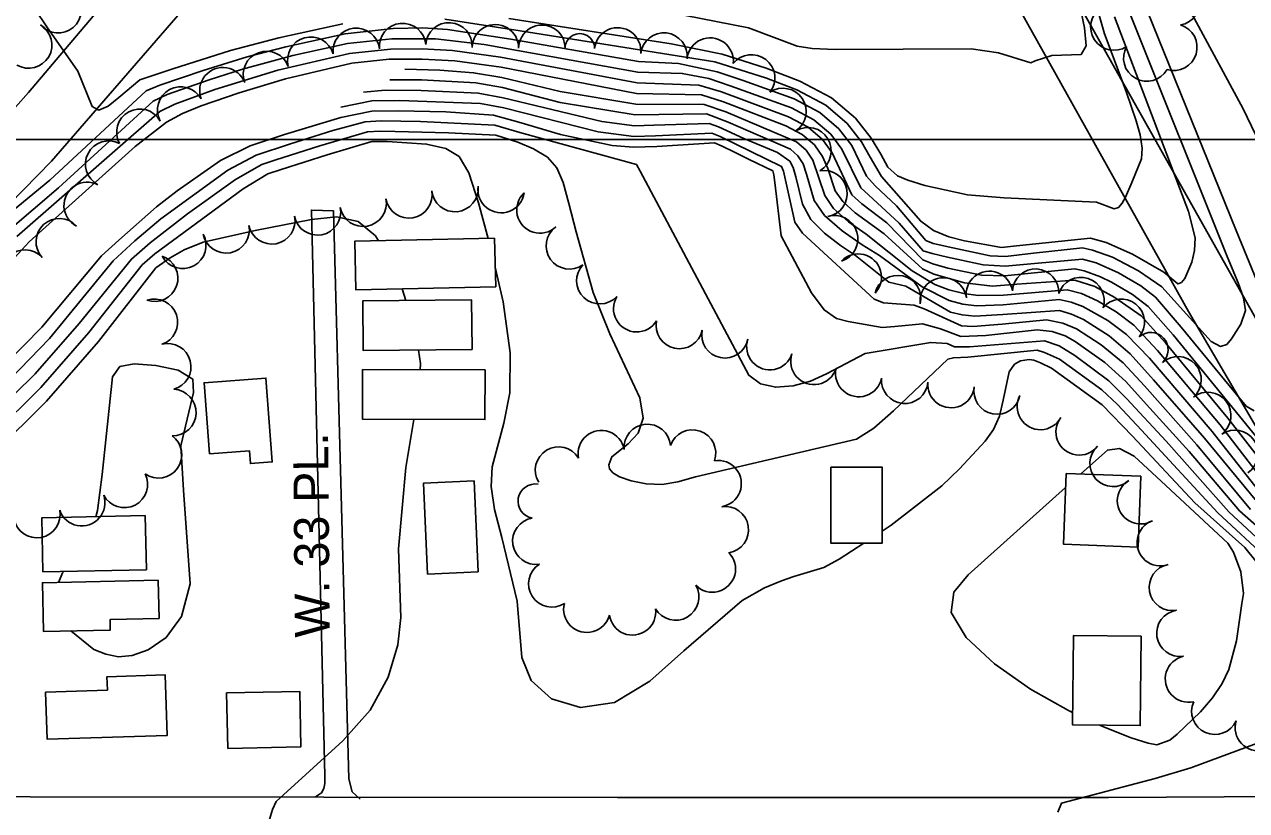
# Model space of a CAD drawing. Extents: x 79600 to 91800, y 75600 to 84400.
# Drawn here: x 83362 to 83887, y 80712 to 81049 of the extents above; entities that cross this region are included whole.
import ezdxf

# ---------------------------------------------------------------- set-up
doc = ezdxf.new("R2010")
doc.units = 0
for name, color, linetype in [('084-085$0$BLDG', 7, 'Continuous'), ('084-085$0$GRID', 7, 'Continuous'), ('084-085$0$INDEX', 7, 'Continuous'), ('084-085$0$INTER', 7, 'Continuous'), ('084-085$0$ROAD', 7, 'Continuous'), ('084-085$0$ROAD-NAME', 7, 'Continuous'), ('084-085$0$TREES', 7, 'Continuous')]:
    doc.layers.add(name, color=color, linetype=linetype)

msp = doc.modelspace()

# ---------------------------------------------------------------- linework, layer by layer
at = {"layer": '084-085$0$BLDG'}
for points in [[(83564.01, 80957.59), (83503.86, 80956.3), (83504.31, 80935.46), (83564.46, 80936.76)], [(83554.33, 80909.81), (83507.54, 80909.35), (83507.33, 80930.65), (83554.13, 80931.11)], [(83559.89, 80901.06), (83507.26, 80901.19), (83507.21, 80879.81), (83559.83, 80879.68)], [(83441.38, 80864.97), (83458.59, 80866.27), (83459.01, 80860.78), (83468.39, 80861.49), (83465.66, 80897.55), (83439.07, 80895.53)], [(83708.54, 80859.22), (83708.59, 80826.56), (83730.67, 80826.6), (83730.62, 80859.25)], [(83809.74, 80856.55), (83841.83, 80855.37), (83840.7, 80824.92), (83808.62, 80826.11)], [(83556.98, 80814.32), (83555.19, 80853.34), (83533.38, 80852.34), (83535.17, 80813.32)], [(83413.8, 80838.41), (83369.34, 80837.5), (83369.82, 80814.27), (83414.27, 80815.17)], [(83419.38, 80810.71), (83419.74, 80794.22), (83398.66, 80793.76), (83398.76, 80789.25), (83370.05, 80788.62), (83369.59, 80809.61)], [(83842.01, 80786.61), (83812.86, 80786.9), (83812.48, 80748.51), (83841.62, 80748.22)], [(83370.95, 80762.61), (83397.51, 80763.49), (83397.32, 80769.17), (83422.36, 80770), (83423.22, 80744.01), (83371.63, 80742.3)], [(83449.29, 80738.42), (83480.69, 80739.09), (83480.18, 80762.88), (83448.78, 80762.21)]]:
    msp.add_lwpolyline(points, close=True, dxfattribs=at)
at = {"layer": '084-085$0$GRID'}
msp.add_line((85000, 81000), (80000, 81000), dxfattribs=at)
at = {"layer": '084-085$0$INDEX'}
for points in [[(83820.33, 81066.26), (83826.28, 81045.37), (83835.49, 81020.61), (83839.85, 81008.11), (83841.52, 81002.03), (83842.41, 80996.33), (83842.09, 80991.78), (83837.9, 80981.5), (83835.25, 80975.2), (83833.86, 80972.65), (83832.3, 80970.86), (83830.44, 80970.17), (83822.78, 80973.04), (83783.13, 80974.9), (83767.25, 80976.27), (83748.98, 80980.32), (83741.71, 80982.57), (83737.27, 80984.42), (83733.06, 80988.13), (83730, 80993.67), (83725.9, 81000.54), (83719.09, 81009.19), (83708.87, 81017.88), (83695.2, 81025.14), (83680.75, 81030.67), (83661.86, 81036.63), (83639.94, 81041.07), (83570.08, 81052.07)], [(83914.68, 80834.95), (83879.24, 80880.24), (83852.4, 80912.7), (83841.93, 80924.26), (83830.64, 80932.18), (83822.01, 80936.8), (83813.45, 80939.6), (83788.48, 80937.87), (83778.05, 80937.02), (83766.02, 80938.45), (83752.86, 80942.17), (83748.02, 80944.43), (83731.52, 80959.52), (83719.05, 80968.53), (83713.65, 80973.32), (83710.43, 80978.03), (83707.21, 80987.61), (83704.98, 80992.69), (83701.47, 80997.68), (83696.25, 81002.19), (83689.21, 81005.93), (83662.47, 81016.18), (83652.91, 81019.22), (83625.02, 81019.77), (83566.77, 81031.06), (83546.96, 81033.86), (83532.79, 81034.57), (83518.63, 81034.5), (83502.62, 81032.83), (83474.14, 81026.14), (83454.1, 81020.07), (83437.82, 81014.55), (83429.8, 81011.22), (83422.87, 81007.5), (83409.46, 80996.97), (83363.9, 80956.06), (83352.86, 80943.96)], [(83893.8, 80832.05), (83884.29, 80840.51), (83862.57, 80865.99), (83844.25, 80886.2), (83835.4, 80896.05), (83826.33, 80904.28), (83813.67, 80913.19), (83809.33, 80915.63), (83803.67, 80917.54), (83797.2, 80918.18), (83775.15, 80915.75), (83764.41, 80915.37), (83755.71, 80918.64), (83747.93, 80920.87), (83736.1, 80919.68), (83730.65, 80919.21), (83715.95, 80921.89), (83711.01, 80923.06), (83705.66, 80926.82), (83700.26, 80934.16), (83687.24, 80958.58), (83684.42, 80981.54), (83684.07, 80984.84), (83683.63, 80986.5), (83673.39, 80991.5), (83667.16, 80994.57), (83661.82, 80997.18), (83658.49, 80998.64), (83633.76, 80996.99), (83623.64, 80996.78), (83614.6, 80997.5), (83592.26, 81002.12), (83574.4, 81007.43), (83563.55, 81010.48), (83542.96, 81011.88), (83522.55, 81012.4), (83511.24, 81012.26), (83497.82, 81009.53), (83473.62, 81002.12), (83458.9, 80997.33), (83446.1, 80990.94), (83427.54, 80978.03), (83418.61, 80971.09), (83402.45, 80956.82), (83394.95, 80950.08), (83369.33, 80919.42), (83353.86, 80903.57)], [(83396.81, 80778.83), (83402.24, 80777.79), (83408.22, 80778.26), (83415.08, 80780.8), (83422.72, 80786.06), (83429.44, 80795.11), (83433.14, 80809.08), (83430.19, 80849.39), (83429.13, 80868.43), (83434.49, 80891.26), (83434.2, 80897.06), (83427.98, 80900.85), (83418.3, 80902.98), (83408.96, 80903.57), (83402.89, 80902.44), (83399.65, 80898.11), (83395.2, 80856.14), (83393.23, 80840.6), (83392.53, 80837.97)], [(83378.75, 80814.45), (83378.28, 80813.79), (83376.66, 80810.01), (83376.63, 80809.77)], [(83381.75, 80788.88), (83391.71, 80780.85), (83396.81, 80778.83)]]:
    msp.add_lwpolyline(points, dxfattribs=at)
at = {"layer": '084-085$0$INTER'}
msp.add_line((83525.87, 80930.83), (83524.19, 80935.89), dxfattribs=at)
for points in [[(83824.44, 81129.54), (83826.58, 81121.11), (83829.56, 81108.31), (83831.5, 81101.91), (83835.75, 81092.33), (83841.46, 81084.42), (83846.47, 81080.35), (83864.76, 81052.13), (83885.77, 81013.19), (83891.07, 81002.16)], [(83831.05, 81093.49), (83837.36, 81073.25), (83882.82, 80960.96), (83893.04, 80936.16)], [(83813.7, 81066.61), (83817.56, 81048.07), (83818.33, 81040.29), (83816.18, 81036.49), (83803.63, 81036.1), (83796.46, 81033.83), (83794.52, 81033), (83780.65, 81037.2), (83768.96, 81038.98), (83710.48, 81038.71), (83700.51, 81039.08), (83694.03, 81040.12), (83673.11, 81047.99), (83646, 81053.38)], [(83837.5, 81053.18), (83879.01, 80949.78), (83883.68, 80938.44), (83885.99, 80931.98), (83886.79, 80926.59), (83884.87, 80920.62), (83880.84, 80914.41), (83878.75, 80911.95), (83876.09, 80911.13), (83872.07, 80913.22), (83850.93, 80936.7), (83840.83, 80943.58), (83829.62, 80949.5), (83821.09, 80952.51), (83816.76, 80953.43), (83795.66, 80951.18), (83783.72, 80949.71), (83777.08, 80950.06), (83761.06, 80953.45), (83752.51, 80955.37), (83749.43, 80956.63), (83736.83, 80971.49), (83727.55, 80980.18), (83723.91, 80984.26), (83717.53, 80997.4), (83712.04, 81004.59), (83703.83, 81011.61), (83692.81, 81017.46), (83670.85, 81025.35), (83659.66, 81029.14), (83643.09, 81032.66), (83625.84, 81033.56), (83570.94, 81043.14), (83543.68, 81047.26), (83533.14, 81047.99), (83520.32, 81047.74), (83499.73, 81045.46), (83474.23, 81039.9), (83457.6, 81035.57), (83438.67, 81029.65), (83420.02, 81023.38), (83414.24, 81020.97), (83372.83, 80982.49), (83354.16, 80967.2)], [(83498.77, 81049.67), (83471.28, 81043.69), (83450.39, 81038.22), (83425.69, 81030.34), (83411.52, 81025.61), (83402.37, 81018.05), (83397.85, 81014.35), (83393.79, 81012.59), (83391.01, 81014.15), (83384.79, 81029.4), (83371.51, 81048.5), (83366.47, 81055.84)], [(83830.58, 81052.76), (83862.27, 80969.06), (83865.13, 80957.75), (83864.92, 80952.27), (83863.79, 80947.36), (83860.76, 80940.32), (83859.29, 80938.54), (83857.8, 80938.01), (83851.67, 80942.97), (83838.24, 80950.71), (83826.96, 80955.79), (83820.14, 80957.62), (83788.42, 80954.39), (83781.91, 80953.68), (83766.07, 80956.52), (83759.26, 80958.24), (83752.68, 80960.96), (83747.22, 80964.88), (83730.35, 80984.12), (83725.44, 80992.46), (83721.71, 80998.97), (83715.57, 81006.89), (83706.35, 81014.74), (83694, 81021.3), (83680.87, 81026.34), (83658.72, 81033.46), (83575, 81046.73), (83542.59, 81051.72)], [(83890.56, 80883.45), (83887.1, 80885.52), (83859.2, 80919.36), (83848.17, 80932.25), (83841.87, 80937.13), (83832.23, 80942.7), (83822.7, 80947), (83816.79, 80948.61), (83783.44, 80945.57), (83774, 80946.2), (83758.73, 80949.44), (83752.09, 80951.04), (83748.22, 80952.13), (83737.96, 80964.14), (83724.74, 80976.26), (83721.42, 80979.24), (83713.35, 80995.83), (83708.52, 81002.29), (83701.3, 81008.47), (83691.61, 81013.61), (83665.32, 81023.09), (83656.11, 81026.21), (83644.66, 81028.45), (83625.57, 81028.96), (83559.49, 81040.89), (83538.65, 81043.3), (83519.76, 81043.32), (83500.69, 81041.25), (83477.18, 81036.1), (83455.55, 81030.2), (83441.2, 81025.61), (83423.28, 81019.33), (83417.12, 81016.48), (83376.54, 80979.28), (83344.68, 80952.2)], [(83902.1, 80859.32), (83855.8, 80916.03), (83845.05, 80928.26), (83838.32, 80933.4), (83829.22, 80938.7), (83824.55, 80941.03), (83817.42, 80943.55), (83813.48, 80944.46), (83783.25, 80941.41), (83773.28, 80941.79), (83758.92, 80944.78), (83752.47, 80946.6), (83748.12, 80948.28), (83732.58, 80964.2), (83721.9, 80972.39), (83717.54, 80976.28), (83709.16, 80994.26), (83704.99, 80999.98), (83698.78, 81005.33), (83690.41, 81009.77), (83661.54, 81020.5), (83651.79, 81023.34), (83625.29, 81024.37), (83566.47, 81035.41), (83545.87, 81038.32), (83532.9, 81039.04), (83519.19, 81038.91), (83501.66, 81037.04), (83470.77, 81029.85), (83443.73, 81021.57), (83426.54, 81015.27), (83420, 81011.99), (83358.64, 80958.29)], [(83902.88, 80842.47), (83875.9, 80877.39), (83849, 80909.37), (83838.81, 80920.26), (83831.23, 80925.93), (83823.22, 80930.69), (83816.31, 80933.82), (83810.21, 80935.49), (83782.86, 80933.1), (83771.84, 80932.96), (83765.67, 80933.86), (83759.3, 80935.46), (83753.24, 80937.73), (83743.52, 80943.67), (83723.78, 80959.31), (83716.21, 80964.66), (83709.77, 80970.36), (83705.94, 80975.96), (83700.8, 80991.12), (83697.94, 80995.38), (83693.73, 80999.05), (83663.41, 81011.85), (83654.03, 81015.1), (83624.74, 81015.17), (83592.19, 81020.61), (83567.06, 81026.7), (83554.95, 81028.74), (83540.49, 81029.84), (83525.33, 81030.18)], [(83898.23, 80841.98), (83872.57, 80874.54), (83845.6, 80906.04), (83835.69, 80916.27), (83827.68, 80922.19), (83816.94, 80928.33), (83811.92, 80930.11), (83806.75, 80931.28), (83782.67, 80928.94), (83771.12, 80928.55), (83765.32, 80929.26), (83759.49, 80930.8), (83747.83, 80936.74), (83729.41, 80950.14), (83722.03, 80954.77), (83713.36, 80960.79), (83705.89, 80967.39), (83701.45, 80973.88), (83698.09, 80985.18), (83696.62, 80989.55), (83694.42, 80993.08), (83691.2, 80995.91), (83664.35, 81007.53), (83655.14, 81010.99), (83624.47, 81010.57), (83592.21, 81015.98), (83567.36, 81022.35), (83555.94, 81024.34), (83532.55, 81025.62), (83519, 81025.67)], [(83897.22, 80837.9), (83869.24, 80871.69), (83847.3, 80896.82), (83837.27, 80907.99), (83828.18, 80915.68), (83817.21, 80922.68), (83812.05, 80925.03), (83806.94, 80926.51), (83782.48, 80924.78), (83770.4, 80924.14), (83765.01, 80924.64), (83759.97, 80925.91), (83740.84, 80936.94), (83733.47, 80938.77), (83719.15, 80950.19), (83712.77, 80954.51), (83705.79, 80959.73), (83699.89, 80965.7), (83696.33, 80972.18), (83693.53, 80983.97), (83692.43, 80987.98), (83690.89, 80990.77), (83685.62, 80994.4), (83671.08, 81000.52), (83660.19, 81005.48), (83656.26, 81006.87), (83632.49, 81006.14), (83624.19, 81005.97), (83610.12, 81007.72), (83567.66, 81018), (83556.93, 81019.94), (83532.43, 81021.14), (83516.94, 81021.27), (83507.62, 81020.39)], [(83888.94, 80841), (83865.9, 80868.84), (83843.43, 80894.15), (83834.2, 80904.12), (83824.8, 80911.82), (83814.2, 80918.68), (83808.25, 80921.15), (83801.25, 80922.59), (83782.29, 80920.62), (83769.67, 80919.73), (83764.71, 80920), (83748.69, 80927.26), (83744.38, 80928.91), (83731.16, 80929.79), (83727.17, 80931.49), (83696.35, 80959.79), (83693.06, 80964.52), (83688.25, 80986.41), (83687.36, 80988.47), (83661.01, 81001.33), (83657.38, 81002.75), (83633.13, 81001.57), (83623.92, 81001.37), (83608.57, 81003.26), (83567.96, 81013.64), (83557.92, 81015.54), (83523.19, 81016.84), (83511.21, 81016.61), (83497.92, 81013.94)], [(83903.38, 80818.12), (83879.61, 80840.05), (83852.73, 80870.37), (83835.69, 80888.8), (83828.08, 80896.39), (83813.48, 80907.25), (83806.79, 80911.4), (83800.4, 80913.55), (83768.23, 80910.9), (83761.75, 80910.97), (83758.62, 80912.37), (83751.48, 80912.83), (83723.29, 80908.08), (83706.63, 80899.35), (83699.87, 80896.23), (83692.36, 80894.15), (83684.86, 80893.6), (83678.3, 80895.03), (83673.28, 80898.71), (83626.55, 80986.36), (83624.94, 80989.3), (83574.83, 81002.97), (83564.13, 81006.13), (83532.08, 81007.72), (83515.25, 81008.04), (83508.38, 81007.56), (83494.39, 81003.84), (83476.2, 80998.11), (83461.43, 80993.29), (83449.36, 80986.88), (83420.44, 80965.92), (83409.32, 80956.51), (83400.05, 80947.94), (83372.62, 80914.51), (83355.75, 80897.09)], [(83896.64, 80819.52), (83874.92, 80839.59), (83842.15, 80875.09), (83831.81, 80886.12), (83825.01, 80892.52), (83806.88, 80905.59), (83800.4, 80908.57), (83797.21, 80909.53), (83767.51, 80906.49), (83761.29, 80906.22), (83758.87, 80905.67), (83735.52, 80883.46), (83727.03, 80875.93), (83719.63, 80871.29), (83650.31, 80855.03), (83642.81, 80852.92), (83635.97, 80851.83), (83629.09, 80852.08), (83622.74, 80853.32), (83617.76, 80855.04), (83614.77, 80856.81), (83613.4, 80858.54), (83613.04, 80860.22), (83614.45, 80863.75), (83621.43, 80869.26), (83625.68, 80873.78), (83627.82, 80880.28), (83626.37, 80889.02), (83613.54, 80916.48), (83606.36, 80934.29), (83599.04, 80960.37), (83595.92, 80972.58), (83593.44, 80981.6), (83590.74, 80987.88), (83586.71, 80992.41), (83580.73, 80996.02), (83574.02, 80998.83), (83564.55, 81001.84), (83544.19, 81002.91), (83521.28, 81003.51), (83514.69, 81003.62), (83509.34, 81003.35), (83488.84, 80997.31), (83469.96, 80991.28), (83463.96, 80989.25), (83452.62, 80982.83), (83432, 80968.06), (83415.83, 80955.64), (83407.87, 80948.63), (83385.33, 80920.9), (83366.49, 80899.36), (83357.64, 80890.61)], [(83561.28, 80957.53), (83557.09, 80972.85), (83552.86, 80985.66), (83548.71, 80992.73), (83542.99, 80996.22), (83534.72, 80998.03), (83517.85, 80999.14), (83511.22, 80999.23), (83491.97, 80993.48), (83472.23, 80987.16), (83466.49, 80985.21), (83455.88, 80978.77), (83417.91, 80950.84), (83412.4, 80946.11), (83389.53, 80917.08), (83368.92, 80893.49), (83359.53, 80884.13), (83346.33, 80872.21), (83335.77, 80865.8), (83318.18, 80858.46), (83308.63, 80855.42), (83277, 80851.04), (83263.32, 80848.72), (83235.32, 80838.13)], [(83514.13, 80956.52), (83512.82, 80958.61), (83505.32, 80964.81), (83496.02, 80966.77), (83485.23, 80965.69), (83461.11, 80960.98), (83438.76, 80955.95), (83430.5, 80952.62), (83424.48, 80949.21), (83418.37, 80944.86), (83393.72, 80913.26), (83371.34, 80887.62), (83361.42, 80877.65), (83353.89, 80870.49), (83349.32, 80866.36), (83340.99, 80861.74), (83322.9, 80854.56), (83312.51, 80851.27), (83278.02, 80846.5), (83264.07, 80844.38), (83228.37, 80831.03)], [(83722.69, 80826.59), (83712.11, 80819.7), (83705.57, 80816.06), (83692.65, 80812.22), (83687.35, 80810.41), (83679.97, 80807.32), (83670.46, 80801.91), (83645.4, 80780.34), (83630.7, 80767.27), (83615.56, 80758.06), (83600.93, 80755.91), (83588.39, 80759.76), (83579.67, 80767.53), (83575.77, 80777.41), (83573.76, 80801.66), (83567.13, 80828.95), (83563.89, 80841.06), (83562.49, 80850.9), (83562.95, 80859.41), (83567.97, 80878.15), (83570.48, 80891.16), (83570.75, 80908.4), (83567.64, 80930.28), (83564.28, 80945.18)], [(83532.02, 80901.13), (83532.07, 80903.79), (83531.21, 80909.58)], [(83891.25, 80818.87), (83886.54, 80824.78), (83864.99, 80843.97), (83838.27, 80872.61), (83825.21, 80886.07), (83803.49, 80901.8), (83798.76, 80904.08), (83795.86, 80905.18), (83793.89, 80905.45), (83790.14, 80904.87), (83787.53, 80903.47), (83785.27, 80900.27), (83782.6, 80887.96), (83781.04, 80881.21), (83778.5, 80875.49), (83774.85, 80870.34), (83763.94, 80858.55), (83756.21, 80851.2), (83734.47, 80834.25), (83730.66, 80831.77)], [(83459.11, 80667.08), (83457.81, 80667.45), (83447.18, 80672.35), (83438.45, 80677.36), (83422.54, 80690.47), (83420.06, 80692.98), (83418.56, 80695.43), (83419.18, 80697.13), (83436.47, 80697.97), (83453.19, 80701.38), (83460.03, 80703.68), (83464.64, 80705.81), (83467.23, 80707.81), (83468.54, 80712.13), (83470.14, 80715.65), (83498.77, 80741.58), (83510.52, 80754.82), (83518.27, 80769.05), (83522.32, 80782.86), (83523.73, 80794.71), (83522.7, 80824.19), (83525.84, 80859.04), (83529.25, 80879.76)], [(83857.52, 80744.46), (83867.56, 80754.16), (83872.7, 80760.19), (83876.77, 80766.25), (83879.72, 80772.3), (83882.93, 80784.56), (83885.29, 80800.61), (83885.96, 80804.94), (83884.83, 80814.32), (83881.7, 80822.74), (83879.29, 80826.65), (83850.61, 80853.17), (83838.95, 80864.03), (83832.7, 80867.24), (83827.45, 80866.55), (83816.05, 80856.32)], [(83809.52, 80850.46), (83767.66, 80812.91), (83761.44, 80805.57), (83760.36, 80796.75), (83766.72, 80786.11), (83778.92, 80774.67), (83794.42, 80763.79), (83810.74, 80754.66), (83812.53, 80753.83)], [(83824.23, 80748.39), (83825.83, 80747.65), (83837.7, 80742.95), (83845, 80740.58), (83848.77, 80739.9), (83854.35, 80741.92), (83857.52, 80744.46)], [(83806.1, 80711.03), (83807.71, 80714.91), (83848.06, 80725.43), (83863.39, 80730.02), (83895.44, 80741.9)]]:
    msp.add_lwpolyline(points, dxfattribs=at)
at = {"layer": '084-085$0$ROAD'}
for points in [[(82526.61, 80685.34), (82646.24, 80723.87), (82750.82, 80757.34), (82878.99, 80798.26), (82988.53, 80834.09), (83102.11, 80870.57), (83159.2, 80889.43), (83185.89, 80898.46), (83206.83, 80906.21), (83225.28, 80914.26), (83244.97, 80922.78), (83260.15, 80931.11), (83274.41, 80939.44), (83287.26, 80948.08), (83298.86, 80957.32), (83313.09, 80969.23), (83330.25, 80984.42), (83346.62, 81001.31), (83363.61, 81020.23), (83451.73, 81124.34), (83535.05, 81224.21), (83642.47, 81350.36), (83678.89, 81393.19), (83686.23, 81402.11)], [(83703.68, 81382.47), (83675.92, 81345.75), (83672.53, 81341.53), (83670.54, 81337.01), (83669.79, 81332.34), (83669.84, 81325.04), (83671.43, 81318.52), (83701.65, 81260.25), (83768.17, 81142.04), (83821, 81047.69), (83902.76, 80902.83), (83954.49, 80811.12), (84000.57, 80729.01), (84004.64, 80724.06), (84008.71, 80719.42), (84014.33, 80716.81), (84020.55, 80716.07), (84150.07, 80715.03), (84152.24, 80716.28), (84154.85, 80721.28), (84156.29, 80739.32), (84180.25, 81065.28)], [(83915.63, 80835.13), (83862.35, 80926.06), (83787.81, 81059.3), (83719.26, 81179.98), (83659.35, 81286.26), (83651.69, 81293.52), (83647.48, 81294.58), (83642.82, 81294.55), (83635.82, 81294.19), (83631.18, 81291.37), (83624.69, 81285.57), (83611.71, 81272.12), (83426.99, 81052.35), (83373.43, 80990.76), (83355.36, 80972.29)], [(83506.23, 80716.56), (83502.79, 80719.8), (83501.36, 80725.39), (83494.68, 80969.44), (83485.2, 80969.69), (83490.93, 80726.57), (83490.95, 80723.3), (83490.5, 80721.12), (83489.58, 80719.25), (83486.95, 80717.52)], [(83052.88, 80688.35), (83057.68, 80716.52), (83127.96, 80715.88), (83303.96, 80716.68), (83308.77, 80717.33), (83312.48, 80720.31), (83314.48, 80723.58), (83315.53, 80730.59), (83315.64, 80736.96), (83312.44, 80825.72), (83342.21, 80838.04), (83343.67, 80729.99), (83344.78, 80726.57), (83352.14, 80719.16), (83356.5, 80717.79), (83364.27, 80717.52), (83616.77, 80717.25), (83827.91, 80717.34), (83952.29, 80717.97)]]:
    msp.add_lwpolyline(points, dxfattribs=at)
at = {"layer": '084-085$0$TREES'}
for centre, radius, start, end in [((83857.24, 81059.08), 10, 279.9062, 99.9062), ((83376.32, 81055.78), 10, 220.465, 40.465), ((83830.26, 81048.36), 10, 123.1133, 303.1133), ((83363.66, 81040.66), 10, 239.6717, 59.6717), ((83504.51, 81037.9), 10, 6.5034, 186.5034), ((83524.4, 81039.96), 10, 5.3451, 185.3451), ((83544.34, 81040.25), 10, 356.3181, 176.3181), ((83564.31, 81039.41), 10, 358.8522, 178.8522), ((83584.31, 81039.2), 10, 359.9526, 179.9526), ((83616.9, 81038.06), 10, 353.5449, 173.5449), ((83636.78, 81035.85), 10, 353.7528, 173.7528), ((83856.03, 81039.67), 10, 253.0052, 73.0052), ((83484.94, 81034.09), 10, 15.5479, 195.5479), ((83600.64, 81039.19), 6.33, 359.9526, 179.9526), ((83656.66, 81033.7), 10, 353.9165, 173.9165), ((83465.92, 81027.94), 10, 20.2575, 200.2575), ((83674.5, 81026.5), 10, 322.132, 142.132), ((83844.42, 81035.04), 10, 150.3925, 330.3925), ((83447.18, 81020.97), 10, 20.573, 200.573), ((83429.03, 81012.68), 10, 28.5344, 208.5344), ((83687.96, 81012.05), 10, 303.8004, 123.8004), ((83411.47, 81003.11), 10, 28.6397, 208.6397), ((83698.7, 80995.19), 10, 301.1873, 121.1873), ((83398.07, 80989.44), 10, 62.4977, 242.4977), ((83705.58, 80976.78), 10, 279.8259, 99.8259), ((83388.84, 80971.7), 10, 62.4978, 242.4978), ((83527.13, 80976.26), 10, 190.1291, 10.1291), ((83546.93, 80978.97), 10, 185.468, 5.468), ((83566.78, 80978.52), 10, 171.9397, 351.9397), ((83507.45, 80972.67), 10, 190.5294, 10.5294), ((83583.49, 80969.79), 10, 132.8661, 312.8661), ((83468.18, 80965.07), 10, 191.2654, 11.2654), ((83487.81, 80968.93), 10, 191.0328, 11.0328), ((83710.2, 80957.36), 10, 286.9162, 106.9162), ((83376.83, 80956.1), 10, 42.3156, 222.3156), ((83448.56, 80961.22), 10, 190.9036, 10.9036), ((83596.14, 80954.35), 10, 125.8022, 305.8022), ((83429.93, 80954.59), 10, 208.265, 28.265), ((83362.04, 80942.64), 10, 42.3156, 222.3156), ((83417.82, 80940.42), 10, 250.7094, 70.7094), ((83609.26, 80939.38), 10, 136.653, 316.653), ((83720.33, 80940.87), 10, 316.222, 136.222), ((83737.28, 80931.65), 10, 346.6929, 166.6929), ((83756.93, 80930.65), 10, 7.4361, 187.4361), ((83776.73, 80933.47), 10, 8.7965, 188.7965), ((83796.59, 80934.41), 10, 356.6433, 176.6433), ((83816.1, 80930.79), 10, 342.3449, 162.3449), ((83417.71, 80921.5), 10, 288.6003, 108.6003), ((83625.09, 80927.34), 10, 148.856, 328.856), ((83833.41, 80921.48), 10, 321.0515, 141.0515), ((83643.44, 80920.12), 10, 168.1827, 348.1827), ((83663.04, 80916.13), 10, 168.7785, 348.7785), ((83846.15, 80909.7), 7.41, 312.1179, 132.1179), ((83423.46, 80902.36), 10, 284.8556, 104.8556), ((83682.34, 80911.05), 10, 161.7355, 341.7355), ((83701.31, 80904.7), 10, 161.2694, 341.2694), ((83857.83, 80896.79), 10, 312.1179, 132.1179), ((83720.57, 80899.48), 10, 168.4021, 348.4021), ((83740.33, 80896.59), 10, 174.9703, 354.9703), ((83760.25, 80894.76), 10, 174.487, 354.487), ((83780.03, 80891.95), 10, 169.3506, 349.3506), ((83425.66, 80882.7), 10, 267.9275, 87.9275), ((83798.65, 80885.34), 10, 151.601, 331.601), ((83870.61, 80881.43), 10, 307.4131, 127.4131), ((83629.66, 80867.71), 10, 4.8648, 184.8648), ((83815.33, 80874.43), 10, 142.0288, 322.0288), ((83419.5, 80864.56), 10, 234.5239, 54.5239), ((83609.86, 80865.02), 10, 10.6242, 190.6242), ((83649.07, 80865.29), 10, 340.901, 160.901), ((83882.24, 80865.17), 10, 303.7786, 123.7786), ((83591.49, 80857.97), 10, 31.3429, 211.3429), ((83829.94, 80860.88), 10, 132.2631, 312.2631), ((83660.07, 80852.14), 10, 278.9418, 98.9418), ((83404.81, 80851.83), 10, 207.3509, 27.3509), ((83581.48, 80844.62), 7.4, 79.9797, 259.9797), ((83841.73, 80844.86), 10, 120.4139, 300.4139), ((83386.47, 80843.99), 10, 198.9037, 18.9037), ((83367.18, 80838.89), 10, 190.7201, 10.7201), ((83663.18, 80832.38), 10, 278.9413, 98.9413), ((83581.71, 80827.45), 10, 98.7509, 278.7509), ((83850.2, 80826.83), 10, 109.9012, 289.9012), ((83657.6, 80815.5), 10, 224.4544, 44.4544), ((83588.61, 80809.13), 10, 122.5362, 302.5362), ((83855.41, 80807.59), 10, 100.4021, 280.4021), ((83641.82, 80803.46), 10, 210.2052, 30.2052), ((83603.68, 80798.21), 10, 165.5566, 345.5566), ((83623.27, 80797.07), 10, 187.8044, 7.8044), ((83858.67, 80787.86), 10, 98.3948, 278.3948), ((83862.35, 80768.22), 10, 102.8115, 282.8115), ((83873.69, 80754.37), 10, 155.8153, 335.8153), ((83892.38, 80747.37), 10, 163.1369, 343.1369)]:
    msp.add_arc(centre, radius, start, end, dxfattribs=at)

# ---------------------------------------------------------------- texts
at = {"layer": '084-085$0$ROAD-NAME'}
msp.add_text('W. 33 PL.', height=15, rotation=90.4661, dxfattribs=at).set_placement((83493.12, 80786.07))

doc.saveas('drawing.dxf')
